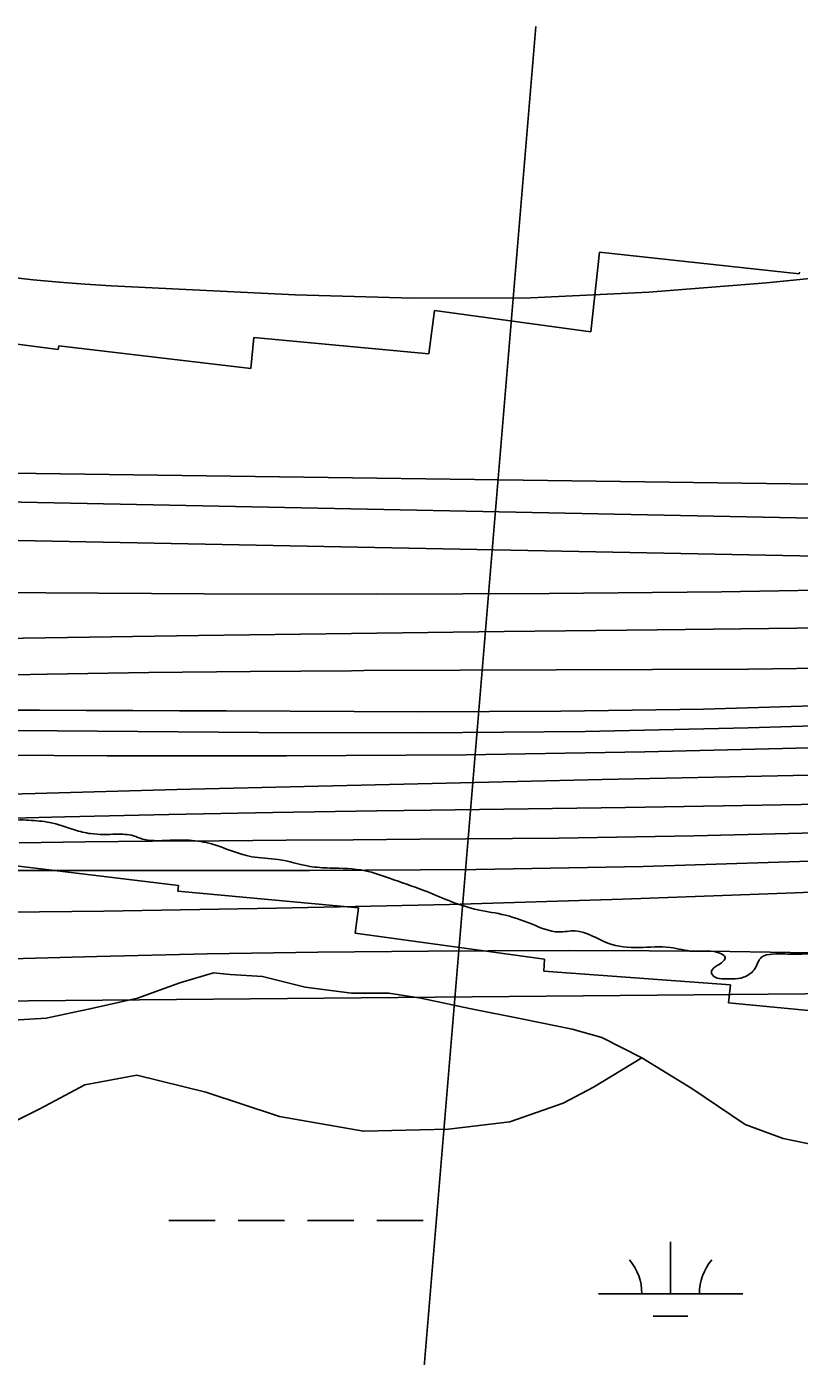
# Model space of a CAD drawing. Extents: x 3297772 to 3335630, y 634068 to 659439.
# Drawn here: x 3326774 to 3327309, y 645151 to 646072 of the extents above; entities that cross this region are included whole.
import ezdxf

# ---------------------------------------------------------------- set-up
doc = ezdxf.new("R2010")
doc.units = 0
for name, color, linetype in [('V-RIVR-EDGE', 7, 'Continuous'), ('V-RIVR-RANG', 7, 'Continuous'), ('V-RRAP-RVMT', 7, 'Continuous'), ('V-SITE-VEGE', 7, 'Continuous'), ('V-TOPO-DPTH', 7, 'Continuous'), ('V-TOPO-MAJR', 7, 'Continuous'), ('V-TOPO-MINR', 7, 'Continuous'), ('V-TOPO-WATR', 7, 'Continuous'), ('V-WETL-SWMP', 7, 'Continuous')]:
    doc.layers.add(name, color=color, linetype=linetype)

msp = doc.modelspace()

# ---------------------------------------------------------------- linework, layer by layer
at = {"layer": 'V-RIVR-EDGE'}
msp.add_spline([(3325196.76, 645366.57), (3325219.07, 645371.99), (3325232.62, 645380.37), (3325238.11, 645381.45), (3325244.69, 645381.43), (3325256.03, 645384.7), (3325270.28, 645383.93), (3325278.69, 645383.91), (3325292.94, 645383.87), (3325303.18, 645385.68), (3325337.93, 645393.27), (3325341.96, 645396.18), (3325345.26, 645400.19), (3325350.02, 645402.74), (3325363.55, 645407.09), (3325383.3, 645410.34), (3325403.77, 645410.65), (3325424.61, 645412.06), (3325447.65, 645414.56), (3325474.71, 645418.52), (3325488.24, 645421.04), (3325503.6, 645423.2), (3325524.43, 645423.51), (3325540.88, 645421.28), (3325546.37, 645422.36), (3325555.87, 645423.43), (3325573.43, 645427.41), (3325598.29, 645430.64), (3325642.54, 645437.11), (3325676.18, 645439.95), (3325709.08, 645440.6), (3325736.86, 645438.7), (3325745.63, 645439.05), (3325778.18, 645445.91), (3325790.25, 645447.71), (3325816.2, 645448.01), (3325841.42, 645446.85), (3325861.17, 645447.9), (3325877.99, 645450.78), (3325891.88, 645451.48), (3325905.04, 645450.72), (3325915.64, 645449.96), (3325925.51, 645449.94), (3325931.73, 645453.58), (3325946.36, 645457.2), (3325975.98, 645462.24), (3326020.59, 645466.52), (3326051.66, 645467.17), (3326078.35, 645468.93), (3326092.26, 645474.75), (3326108.35, 645477.63), (3326121.15, 645479.43), (3326134.67, 645479.39), (3326146.37, 645479), (3326156.98, 645483.73), (3326173.06, 645481.86), (3326186.58, 645479.63), (3326209.25, 645482.5), (3326231.92, 645484.27), (3326245.82, 645486.8), (3326251.3, 645487.51), (3326255.69, 645487.5), (3326266.65, 645484.55), (3326272.13, 645484.9), (3326286.76, 645485.6), (3326304.31, 645487.02), (3326331.71, 645482.93), (3326352.19, 645483.24), (3326375.22, 645483.92), (3326399.71, 645484.95), (3326430.42, 645487.07), (3326472.11, 645494.64), (3326504.66, 645500.78), (3326533.19, 645508.02), (3326555.14, 645512.72), (3326569.77, 645515.24), (3326590.6, 645516.28), (3326611.44, 645516.96), (3326626.07, 645517.29), (3326648.74, 645520.16), (3326682.73, 645518.61), (3326701.37, 645519.67), (3326720.39, 645522.91), (3326726.24, 645522.89), (3326745.6, 645516.63), (3326754.37, 645517.71), (3326767.18, 645522.43), (3326775.22, 645522.41), (3326789.47, 645520.91), (3326806.64, 645515.75), (3326817.97, 645513.16), (3326835.51, 645512.75), (3326847.57, 645511.63), (3326853.78, 645509.42), (3326864.75, 645508.29), (3326886.31, 645508.61), (3326901.66, 645506.01), (3326929.42, 645497.17), (3326947.69, 645495.3), (3326969.62, 645490.49), (3326983.5, 645489.36), (3327007.99, 645487.47), (3327024.79, 645482.31), (3327048.53, 645473.84), (3327083.59, 645460.96), (3327102.59, 645457.26), (3327123.05, 645450.63), (3327142.04, 645445.1), (3327153.38, 645445.8), (3327176.02, 645437.34), (3327197.58, 645434.36), (3327219.15, 645434.31), (3327235.22, 645431.71), (3327254.59, 645429.83), (3327257.15, 645427.63), (3327254.58, 645423.62), (3327249.09, 645419.98), (3327247.62, 645417.42), (3327250.17, 645413.76), (3327256.38, 645412.65), (3327262.23, 645412.63), (3327269.91, 645413.71), (3327273.57, 645415.53), (3327277.23, 645418.81), (3327282.37, 645427.57), (3327290.05, 645429.75), (3327306.5, 645429.71), (3327316.74, 645430.05), (3327337.57, 645429.63), (3327362.43, 645429.2), (3327376.69, 645429.53), (3327392.41, 645433.15), (3327421.31, 645438.93), (3327454.21, 645442.13), (3327473.95, 645442.45), (3327488.21, 645443.15), (3327510.89, 645448.57), (3327539.05, 645455.08), (3327565.4, 645464.89), (3327591.75, 645477.62), (3327596.87, 645480.16), (3327603.46, 645484.17), (3327608.95, 645487.08), (3327619.57, 645492.9), (3327619.57, 645494.37), (3327617.02, 645498.39), (3327616.66, 645500.59), (3327617.4, 645502.05), (3327621.42, 645504.6), (3327628.37, 645504.94), (3327642.63, 645507.47), (3327647.02, 645508.55), (3327651.79, 645514.39), (3327652.52, 645515.85), (3327653.64, 645524.26), (3327655.1, 645524.62), (3327658.03, 645524.61), (3327668.26, 645523.85), (3327673.01, 645523.84), (3327674.11, 645522.74), (3327674.47, 645519.82), (3327680.68, 645519.8), (3327691.65, 645521.24), (3327699.33, 645523.05), (3327707.74, 645523.39), (3327709.93, 645524.12), (3327712.14, 645527.4), (3327715.43, 645530.32), (3327716.9, 645531.41), (3327729.69, 645531.38), (3327739.2, 645532.09), (3327745.78, 645532.44), (3327750.9, 645534.98), (3327757.12, 645537.53), (3327772.48, 645538.95), (3327784.91, 645539.65), (3327802.45, 645538.88), (3327817.07, 645535.91), (3327829.86, 645534.06), (3327842.28, 645532.93), (3327856.91, 645533.26), (3327866.41, 645534.33), (3327870.44, 645536.51), (3327879.22, 645537.22), (3327886.16, 645537.57), (3327892.01, 645538.65), (3327898.23, 645538.64), (3327904.08, 645538.62), (3327915.77, 645534.94), (3327925.63, 645534.55), (3327947.21, 645537.06), (3327969.14, 645537.73), (3327991.81, 645538.04), (3328022.88, 645537.6), (3328037.49, 645535.74), (3328060.16, 645536.04), (3328088.31, 645536.34), (3328117.55, 645537.37), (3328121.94, 645535.89), (3328132.53, 645533.67), (3328150.81, 645535.09), (3328167.63, 645534.32), (3328186.64, 645536.83), (3328199.44, 645540.09), (3328214.44, 645541.88), (3328232.35, 645542.93), (3328250.99, 645542.15), (3328289.37, 645541.69), (3328309.85, 645543.84), (3328325.21, 645547.82), (3328337.3, 645556.56), (3328349.76, 645568.96), (3328357.82, 645579.54), (3328362.59, 645586.47), (3328365.52, 645587.93), (3328369.54, 645588.28), (3328387.82, 645586.41), (3328406.82, 645583.07), (3328410.84, 645583.06), (3328415.59, 645584.15), (3328422.17, 645584.13), (3328433.86, 645580.81), (3328450.66, 645574.56), (3328468.55, 645563.91), (3328480.23, 645556.57), (3328490.82, 645555.09), (3328505.81, 645553.22), (3328518.95, 645546.97), (3328533.19, 645539.99), (3328537.57, 645539.25), (3328541.23, 645539.97), (3328548.17, 645537.4), (3328551.82, 645534.1), (3328555.84, 645532.63), (3328561.68, 645532.25), (3328569.73, 645533.69), (3328596.79, 645537.64), (3328623.85, 645539.77), (3328643.95, 645540.45), (3328661.5, 645541.87), (3328682.34, 645542.18), (3328707.93, 645541.39), (3328751.8, 645544.94), (3328776.29, 645544.14), (3328800.41, 645542.99), (3328822.34, 645540.74), (3328852.31, 645540.3), (3328872.42, 645539.52), (3328885.21, 645538.03), (3328904.21, 645535.05), (3328911.52, 645534.67), (3328920.29, 645534.65), (3328935.65, 645535.34), (3328949.9, 645535.67), (3328970.74, 645535.26), (3328996.69, 645533), (3329015.69, 645532.22), (3329030.32, 645534.01), (3329055.19, 645539.07), (3329082.26, 645548.5), (3329110.8, 645559.4), (3329140.81, 645572.85), (3329150.69, 645574.29), (3329156.53, 645572.81), (3329161.99, 645564.03), (3329167.83, 645559.26), (3329176.96, 645555.22), (3329189.39, 645555.19), (3329198.9, 645558.09), (3329204.02, 645560.27), (3329207.32, 645563.91), (3329210.26, 645571.22), (3329213.2, 645575.96), (3329221.99, 645583.25), (3329230.78, 645588.35), (3329243.95, 645594.9), (3329264.07, 645601.43), (3329299.92, 645609.38), (3329325.51, 645612.24), (3329356.22, 645614.36), (3329383.65, 645617.58), (3329433.01, 645624.4), (3329465.56, 645631.27), (3329478.74, 645637.45), (3329492.65, 645643.26), (3329501.79, 645643.97), (3329512.02, 645644.68), (3329517.87, 645644.66), (3329517.87, 645642.84), (3329522.24, 645637.71), (3329527.36, 645636.6), (3329531.01, 645636.95), (3329539.79, 645639.13), (3329550.03, 645641.66), (3329558.44, 645641.64), (3329571.59, 645637.95), (3329581.45, 645634.27), (3329594.96, 645629.49), (3329608.46, 645619.22), (3329621.6, 645611.14), (3329628.55, 645610.03), (3329633.3, 645610.38), (3329647.95, 645620.58), (3329662.22, 645626.03), (3329671.72, 645627.1), (3329687.81, 645626.33), (3329707.91, 645624.82), (3329744.09, 645622.54), (3329761.64, 645621.76), (3329766.75, 645621.02), (3329774.06, 645620.64), (3329779.18, 645621.35), (3329786.85, 645618.41), (3329792.32, 645614.74), (3329809.5, 645610.68), (3329840.92, 645606.94)], degree=3, dxfattribs=at)
at = {"layer": 'V-RIVR-RANG'}
msp.add_line((3327033.16, 644955.93), (3327126.06, 646072.07), dxfattribs=at)
at = {"layer": 'V-RRAP-RVMT'}
for p, q in [((3327164.18, 645860.61), (3327170.21, 645915.82)), ((3327170.21, 645915.82), (3327308.52, 645900.8)), ((3327308.52, 645900.8), (3327308.64, 645902.05)), ((3327051.95, 645845.55), (3327055.98, 645875.45)), ((3327055.98, 645875.45), (3327164.18, 645860.61)), ((3326671.95, 645864.41), (3326795.49, 645848.56)), ((3326928.77, 645835.18), (3326930.78, 645856.87)), ((3326930.78, 645856.87), (3327051.95, 645845.55)), ((3326795.49, 645848.56), (3326795.77, 645851.07)), ((3326795.77, 645851.07), (3326928.77, 645835.18)), ((3326878.67, 645477.24), (3326764.27, 645490.99)), ((3326878.27, 645473.44), (3326878.67, 645477.24)), ((3327003.35, 645461.8), (3326878.27, 645473.44)), ((3327000.97, 645444.22), (3327003.35, 645461.8)), ((3327132.08, 645426.16), (3327000.97, 645444.22)), ((3327131.54, 645418), (3327132.08, 645426.16)), ((3327260.8, 645408.36), (3327131.54, 645418)), ((3327259.58, 645395.96), (3327260.8, 645408.36)), ((3327398.03, 645382.52), (3327259.58, 645395.96))]:
    msp.add_line(p, q, dxfattribs=at)
at = {"layer": 'V-SITE-VEGE'}
msp.add_lwpolyline([(3326756.99, 645383.58), (3326787.18, 645385.48), (3326818.53, 645392.02), (3326850.26, 645399.34), (3326879.68, 645409.75), (3326902.91, 645416.69), (3326914.51, 645415.51), (3326936.95, 645414.32), (3326966.35, 645406.94), (3326998.46, 645402.64), (3327024.38, 645402.62), (3327046.44, 645399.11), (3327080.09, 645392.1), (3327117.23, 645384.71), (3327151.27, 645377.7), (3327171.77, 645371.88), (3327199.61, 645357.92), (3327234.02, 645336.59), (3327271.14, 645311.79), (3327297.44, 645302.08), (3327328.77, 645295.47)], dxfattribs=at)
at = {"layer": 'V-TOPO-DPTH'}
for points in [[(3328198.59, 645755.91), (3327684.12, 645669.54), (3327679.13, 645668.76), (3327674.14, 645668.06), (3327669.13, 645667.48), (3327664.11, 645666.97), (3327622.45, 645663.25), (3327596.57, 645661.25), (3327570.68, 645659.64), (3327544.75, 645658.62), (3327518.81, 645658.01), (3327514.96, 645657.96), (3327487.08, 645657.63), (3327459.2, 645657.3), (3327431.32, 645656.97), (3327403.44, 645656.64), (3327210.13, 645654.4), (3327104.28, 645653.12), (3326998.43, 645651.75), (3326892.58, 645650.28), (3326786.73, 645648.72), (3326647.86, 645646.61)], [(3328198.59, 645755.91), (3327684.12, 645669.54), (3327679.13, 645668.76), (3327674.14, 645668.06), (3327669.13, 645667.48), (3327664.11, 645666.97), (3327622.45, 645663.25), (3327596.57, 645661.25), (3327570.68, 645659.64), (3327544.75, 645658.62), (3327518.81, 645658.01), (3327514.96, 645657.96), (3327487.08, 645657.63), (3327459.2, 645657.3), (3327431.32, 645656.97), (3327403.44, 645656.64), (3327210.13, 645654.4), (3327104.28, 645653.12), (3326998.43, 645651.75), (3326892.58, 645650.28), (3326786.73, 645648.72), (3326647.86, 645646.61)], [(3326717.66, 645622.15), (3326787.87, 645623.57), (3326858.09, 645624.73), (3326928.31, 645625.5), (3326998.54, 645626.01), (3327007.12, 645626.05), (3327073.69, 645626.34), (3327140.25, 645626.63), (3327206.82, 645626.9), (3327273.39, 645627.16), (3327339.93, 645628.06), (3327406.44, 645629.83), (3327472.91, 645632.88), (3327539.34, 645636.79), (3327646.77, 645644.16), (3327662.76, 645645.44), (3327678.73, 645646.96), (3327694.65, 645648.84), (3327710.55, 645650.96), (3327929.11, 645682.62)], [(3326717.66, 645622.15), (3326787.87, 645623.57), (3326858.09, 645624.73), (3326928.31, 645625.5), (3326998.54, 645626.01), (3327007.12, 645626.05), (3327073.69, 645626.34), (3327140.25, 645626.63), (3327206.82, 645626.9), (3327273.39, 645627.16), (3327339.93, 645628.06), (3327406.44, 645629.83), (3327472.91, 645632.88), (3327539.34, 645636.79), (3327646.77, 645644.16), (3327662.76, 645645.44), (3327678.73, 645646.96), (3327694.65, 645648.84), (3327710.55, 645650.96), (3327929.11, 645682.62)], [(3328279.42, 645676.32), (3327714.71, 645586), (3327711, 645585.44), (3327707.28, 645584.93), (3327703.55, 645584.48), (3327699.82, 645584.08), (3327696.08, 645583.75), (3327692.34, 645583.47), (3327688.59, 645583.27), (3327684.84, 645583.13), (3327325.61, 645572.79), (3327201.58, 645569.87), (3327077.54, 645567.81), (3326953.48, 645567.05), (3326829.41, 645567.16), (3326609.21, 645568.5)], [(3326609.21, 645568.5), (3326829.41, 645567.16), (3326953.48, 645567.05), (3327077.54, 645567.81), (3327201.58, 645569.87), (3327325.61, 645572.79), (3327684.84, 645583.13), (3327688.59, 645583.27), (3327692.34, 645583.47), (3327696.08, 645583.75), (3327699.82, 645584.08), (3327703.55, 645584.48), (3327707.28, 645584.93), (3327711, 645585.44), (3327714.71, 645586), (3328279.42, 645676.32)], [(3326750.06, 645598.6), (3326782.39, 645598.64), (3326814.71, 645598.55), (3326847.04, 645598.45), (3326879.36, 645598.32), (3326911.69, 645598.19), (3327044.68, 645597.6), (3327143.48, 645597.94), (3327242.26, 645599.32), (3327341, 645602.28), (3327439.72, 645606.27), (3327623.97, 645615.2), (3327654.39, 645617), (3327684.76, 645619.25), (3327715.09, 645622.16), (3327745.37, 645625.51), (3327778.48, 645629.54), (3327825.26, 645635.42), (3327872.01, 645641.55)], [(3327872.01, 645641.55), (3327825.26, 645635.42), (3327778.48, 645629.54), (3327745.37, 645625.51), (3327715.09, 645622.16), (3327684.76, 645619.25), (3327654.39, 645617), (3327623.97, 645615.2), (3327439.72, 645606.27), (3327341, 645602.28), (3327242.26, 645599.32), (3327143.48, 645597.94), (3327044.68, 645597.6), (3326911.69, 645598.19), (3326879.36, 645598.32), (3326847.04, 645598.45), (3326814.71, 645598.55), (3326782.39, 645598.64), (3326750.06, 645598.6)], [(3328179.47, 645563.23), (3327726.25, 645555.39), (3327712.55, 645554.27), (3327698.85, 645553.18), (3327685.14, 645552.14), (3327671.44, 645551.13), (3327578.46, 645544.47), (3327518.24, 645540.64), (3327458, 645537.48), (3327397.7, 645535.29), (3327337.38, 645533.76), (3327323.16, 645533.52), (3327255.7, 645532.4), (3327188.24, 645531.32), (3327120.78, 645530.32), (3327053.32, 645529.36), (3327016.04, 645528.85), (3326944.03, 645527.72), (3326872.02, 645526.39), (3326800.03, 645524.77), (3326728.03, 645522.94)], [(3326728.03, 645522.94), (3326800.03, 645524.77), (3326872.02, 645526.39), (3326944.03, 645527.72), (3327016.04, 645528.85), (3327053.32, 645529.36), (3327120.78, 645530.32), (3327188.24, 645531.32), (3327255.7, 645532.4), (3327323.16, 645533.52), (3327337.38, 645533.76), (3327397.7, 645535.29), (3327458, 645537.48), (3327518.24, 645540.64), (3327578.46, 645544.47), (3327671.44, 645551.13), (3327685.14, 645552.14), (3327698.85, 645553.18), (3327712.55, 645554.27), (3327726.25, 645555.39), (3328179.47, 645563.23)], [(3327846.88, 645518.11), (3327823.53, 645518.34), (3327800.19, 645517.82), (3327776.85, 645516.82), (3327765.53, 645516.15), (3327736.54, 645514.48), (3327707.53, 645512.86), (3327678.53, 645511.32), (3327649.52, 645509.83), (3327431.22, 645498.95), (3327315.79, 645494.07), (3327200.33, 645490.36), (3327084.84, 645488.39), (3326969.31, 645487.59), (3326775.01, 645487.7), (3326756.61, 645487.71)]]:
    msp.add_lwpolyline(points, dxfattribs=at)
at = {"layer": 'V-TOPO-MAJR'}
for points in [[(3328247.45, 645785.15), (3327744.92, 645698.33), (3327732.44, 645696.3), (3327719.94, 645694.42), (3327707.4, 645692.79), (3327694.85, 645691.32), (3327682.26, 645690.13), (3327669.67, 645689.16), (3327657.05, 645688.52), (3327644.41, 645688.11), (3327373.91, 645682.66), (3327254.58, 645680.72), (3327135.25, 645679.41), (3327015.91, 645679.04), (3326896.56, 645679.29), (3326677.05, 645680.61)], [(3325791.53, 645324.4), (3326162.63, 645362), (3326233.92, 645368.79), (3326305.25, 645375.02), (3326376.65, 645380.4), (3326448.09, 645385.21), (3326570.3, 645392.71), (3326580.67, 645393.3), (3326591.06, 645393.83), (3326601.44, 645394.27), (3326611.83, 645394.64), (3326676.89, 645396.66), (3326700.9, 645397.19), (3326724.92, 645397.44), (3326748.93, 645397.26), (3327671.04, 645405.43), (3327700.32, 645407.88), (3327729.58, 645410.5), (3327758.82, 645413.34), (3327788.05, 645416.34), (3327817.26, 645419.53), (3328312.72, 645480.27)]]:
    msp.add_lwpolyline(points, dxfattribs=at)
at = {"layer": 'V-TOPO-MINR'}
for points in [[(3328021.09, 646032.42), (3327661.02, 645938.92), (3327639.54, 645933.87), (3327617.94, 645929.49), (3327596.16, 645926.11), (3327574.26, 645923.4), (3327285.74, 645894.52), (3327204.27, 645888.2), (3327122.74, 645884.31), (3327041.13, 645884.07), (3326959.44, 645886.26), (3326832.02, 645892.54), (3326814.02, 645893.63), (3326796.05, 645894.98), (3326778.11, 645896.73), (3326760.19, 645898.74)], [(3326577.87, 645765.29), (3327504.8, 645752.73), (3327520.56, 645752.05), (3327536.34, 645752.11), (3327552.13, 645752.67), (3327637.49, 645757.72), (3327646.05, 645758.31), (3327654.59, 645759.02), (3327663.12, 645759.91), (3327671.63, 645760.92), (3327974.35, 645799.91)], [(3325814.39, 645749.8), (3326072.71, 645741.63), (3326155.7, 645739.72), (3326238.69, 645738.76), (3326321.68, 645739.22), (3326404.67, 645740.63), (3326542.93, 645744.16), (3326556.8, 645744.56), (3326570.66, 645745), (3326584.53, 645745.53), (3326598.39, 645746.11), (3327317.76, 645731.54), (3327354.94, 645729.65), (3327392.13, 645728.59), (3327429.34, 645728.8), (3327466.56, 645729.85), (3327621.21, 645736.85), (3327640.06, 645737.91), (3327658.9, 645739.25), (3327677.7, 645741.02), (3327696.48, 645743.06), (3327807.66, 645756.42), (3327881.95, 645765.83)], [(3326647.86, 645646.61), (3326786.73, 645648.72), (3326892.58, 645650.28), (3326998.43, 645651.75), (3327104.28, 645653.12), (3327210.13, 645654.4), (3327403.44, 645656.64), (3327431.32, 645656.97), (3327459.2, 645657.3), (3327487.08, 645657.63), (3327514.96, 645657.96), (3327518.81, 645658.01), (3327544.75, 645658.62), (3327570.68, 645659.64), (3327596.57, 645661.25), (3327622.45, 645663.25), (3327664.11, 645666.97), (3327669.13, 645667.48), (3327674.14, 645668.06), (3327679.13, 645668.76), (3327684.12, 645669.54), (3328198.59, 645755.91)], [(3327840.77, 645736.28), (3327796.65, 645730.45), (3327752.47, 645725.09), (3327725.41, 645722.03), (3327694.68, 645718.93), (3327663.92, 645716.32), (3327633.1, 645714.46), (3327602.24, 645713.09), (3327401.01, 645706.6), (3327332.35, 645705.1), (3326626.36, 645719.04), (3326598.91, 645718.43), (3326571.47, 645717.87), (3326544.02, 645717.4), (3326516.57, 645716.99), (3326123.09, 645711.67), (3326060.18, 645711.19), (3325997.27, 645711.2), (3325934.37, 645711.95), (3325871.47, 645713.19), (3325779.55, 645715.54)], [(3326717.66, 645622.15), (3326787.87, 645623.57), (3326858.09, 645624.73), (3326928.31, 645625.5), (3326998.54, 645626.01), (3327007.12, 645626.05), (3327073.69, 645626.34), (3327140.25, 645626.63), (3327206.82, 645626.9), (3327273.39, 645627.16), (3327339.93, 645628.06), (3327406.44, 645629.83), (3327472.91, 645632.88), (3327539.34, 645636.79), (3327646.77, 645644.16), (3327662.76, 645645.44), (3327678.73, 645646.96), (3327694.65, 645648.84), (3327710.55, 645650.96), (3327929.11, 645682.62)], [(3326609.21, 645568.5), (3326829.41, 645567.16), (3326953.48, 645567.05), (3327077.54, 645567.81), (3327201.58, 645569.87), (3327325.61, 645572.79), (3327684.84, 645583.13), (3327688.59, 645583.27), (3327692.34, 645583.47), (3327696.08, 645583.75), (3327699.82, 645584.08), (3327703.55, 645584.48), (3327707.28, 645584.93), (3327711, 645585.44), (3327714.71, 645586), (3328279.42, 645676.32)], [(3326750.06, 645598.6), (3326782.39, 645598.64), (3326814.71, 645598.55), (3326847.04, 645598.45), (3326879.36, 645598.32), (3326911.69, 645598.19), (3327044.68, 645597.6), (3327143.48, 645597.94), (3327242.26, 645599.32), (3327341, 645602.28), (3327439.72, 645606.27), (3327623.97, 645615.2), (3327654.39, 645617), (3327684.76, 645619.25), (3327715.09, 645622.16), (3327745.37, 645625.51), (3327778.48, 645629.54), (3327825.26, 645635.42), (3327872.01, 645641.55)], [(3326738.75, 645584.89), (3326934.29, 645583.19), (3327047.24, 645583.01), (3327160.18, 645583.9), (3327273.1, 645586.38), (3327386, 645589.92), (3327637.88, 645599.61), (3327663.13, 645600.86), (3327688.36, 645602.46), (3327713.55, 645604.6), (3327738.71, 645607.1), (3327763.83, 645610.03), (3327788.92, 645613.18), (3327813.96, 645616.66), (3327838.98, 645620.35)], [(3326645.78, 645537.39), (3326779.42, 645541.06), (3326877.58, 645543.66), (3326975.74, 645546.14), (3327073.91, 645548.43), (3327172.07, 645550.6), (3327381.53, 645555.04), (3327415.76, 645555.79), (3327449.99, 645556.57), (3327484.22, 645557.4), (3327518.44, 645558.26), (3327532.48, 645558.62), (3327559.68, 645559.57), (3327586.85, 645560.83), (3327614.01, 645562.56), (3327641.14, 645564.62), (3327684.41, 645568.27), (3327689.9, 645568.75), (3327695.38, 645569.26), (3327700.86, 645569.8), (3327706.34, 645570.37), (3328332.5, 645585.07)], [(3326768.32, 645506.85), (3326814.16, 645507.48), (3326860, 645507.92), (3326860.82, 645507.92), (3326907.07, 645508.23), (3326953.33, 645508.55), (3326999.59, 645508.91), (3327045.84, 645509.28), (3327142.04, 645510.08), (3327235.6, 645511.59), (3327329.14, 645514.06), (3327422.63, 645517.99), (3327516.08, 645522.89), (3327656.14, 645531.32), (3327679.53, 645532.77), (3327702.93, 645534.26), (3327726.31, 645535.83), (3327749.7, 645537.45), (3328175.02, 645536.38)], [(3326756.61, 645487.71), (3326775.01, 645487.7), (3326969.31, 645487.59), (3327084.84, 645488.39), (3327200.33, 645490.36), (3327315.79, 645494.07), (3327431.22, 645498.95), (3327649.52, 645509.83), (3327678.53, 645511.32), (3327707.53, 645512.86), (3327736.54, 645514.48), (3327765.53, 645516.15), (3327776.85, 645516.82), (3327800.19, 645517.82), (3327823.53, 645518.34), (3327846.88, 645518.11)], [(3326671.29, 645457.81), (3326826.96, 645459.57), (3326946.66, 645461.47), (3327066.34, 645464.09), (3327186, 645467.81), (3327305.63, 645472.24), (3327699.82, 645488.66), (3327706.21, 645488.93), (3327712.61, 645489.22), (3327719, 645489.51), (3327725.39, 645489.81), (3327727.08, 645489.89), (3327732.63, 645490.09), (3327738.18, 645490.21), (3327743.73, 645490.19), (3327749.28, 645490.08), (3327754.83, 645489.92), (3327760.38, 645489.79), (3327765.93, 645489.68), (3327771.48, 645489.6), (3328309.68, 645508.58)], [(3326745.63, 645426.01), (3326822.11, 645428.11), (3326898.6, 645429.82), (3326975.1, 645430.97), (3327051.61, 645431.74), (3327093.06, 645432.01), (3327148.85, 645432.16), (3327204.64, 645432.03), (3327260.43, 645431.5), (3327316.21, 645430.68), (3327371.98, 645430.21), (3327427.75, 645430.46), (3327483.5, 645431.81), (3327539.24, 645433.87), (3327682.06, 645440.57), (3327702.35, 645441.58), (3327722.65, 645442.68), (3327742.93, 645443.89), (3327763.21, 645445.19), (3327835.74, 645450.05)]]:
    msp.add_lwpolyline(points, dxfattribs=at)
at = {"layer": 'V-TOPO-WATR'}
msp.add_lwpolyline([(3326728.03, 645522.94), (3326800.03, 645524.77), (3326872.02, 645526.39), (3326944.03, 645527.72), (3327016.04, 645528.85), (3327053.32, 645529.36), (3327120.78, 645530.32), (3327188.24, 645531.32), (3327255.7, 645532.4), (3327323.16, 645533.52), (3327337.38, 645533.76), (3327397.7, 645535.29), (3327458, 645537.48), (3327518.24, 645540.64), (3327578.46, 645544.47), (3327671.44, 645551.13), (3327685.14, 645552.14), (3327698.85, 645553.18), (3327712.55, 645554.27), (3327726.25, 645555.39), (3328179.47, 645563.23)], dxfattribs=at)
at = {"layer": 'V-WETL-SWMP'}
for p, q in [((3326872.12, 645245.23), (3326904.12, 645245.23)), ((3326920.12, 645245.23), (3326952.12, 645245.23)), ((3326968.12, 645245.23), (3327000.12, 645245.23)), ((3327016.12, 645245.23), (3327048.12, 645245.23)), ((3327219.44, 645194.48), (3327219.44, 645230.48)), ((3327169.44, 645194.48), (3327269.44, 645194.48)), ((3327207.44, 645179.05), (3327231.44, 645179.05))]:
    msp.add_line(p, q, dxfattribs=at)
msp.add_lwpolyline([(3326724.29, 645293.41), (3326782.76, 645322.56), (3326813.94, 645339.28), (3326849.79, 645345.86), (3326897.69, 645334.11), (3326948.7, 645317.3), (3327006.73, 645307.11), (3327065.55, 645308.6), (3327108.02, 645313.61), (3327145.04, 645326.43), (3327166.09, 645337.7), (3327199.61, 645357.91), (3327234.02, 645336.59), (3327271.14, 645311.79), (3327297.44, 645302.08), (3327328.77, 645295.47)], dxfattribs=at)
for centre, start, end in [((3327164.19, 645194.96), 359.22818, 40.77184), ((3327274.68, 645194.96), 139.22817, 180.77183)]:
    msp.add_arc(centre, 35.25, start, end, dxfattribs=at)

doc.saveas('drawing.dxf')
